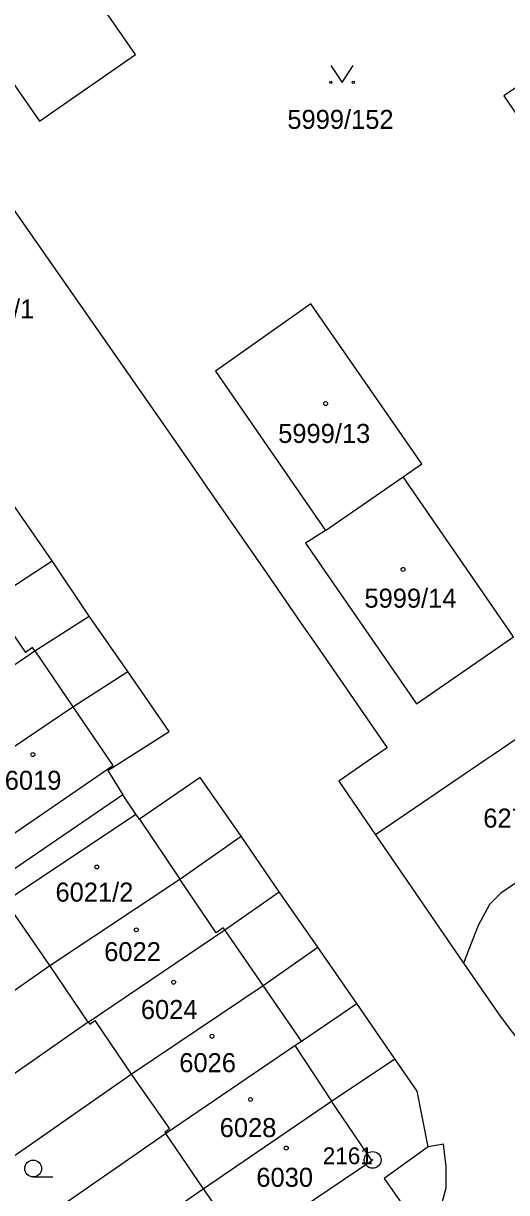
# Model space of a CAD drawing. Extents: x -644096 to -634268, y -1141430 to -1133463.
# Drawn here: x -639349.9 to -639306.8, y -1138949.7 to -1138845.3 of the extents above; entities that cross this region are included whole.
import ezdxf

# ---------------------------------------------------------------- set-up
doc = ezdxf.new("R2010")
doc.units = 0
for name, color, linetype in [('_CIVIL_CONSTRUCTION', 7, 'Continuous'), ('M_Svah_Nasyp', 7, 'Continuous'), ('M_Svah_Zarez', 7, 'Continuous'), ('svrsek_osa_sjezdy', 7, 'Continuous'), ('svrsek_osa_terminal_VRT', 7, 'Continuous'), ('svrsek_osa_VRT', 7, 'Continuous'), ('terminal_VRT', 7, 'Continuous')]:
    doc.layers.add(name, color=color, linetype=linetype)

msp = doc.modelspace()

# ---------------------------------------------------------------- linework, layer by layer
at = {"layer": '_CIVIL_CONSTRUCTION'}
for radius in [0.75, 0.03]:
    msp.add_circle((-639318.73, -1138946.83), radius, dxfattribs=at)
at = {"layer": 'M_Svah_Nasyp'}
for p, q in [((-639352.86, -1138896.91), (-639349.72, -1138901.48)), ((-639349.09, -1138901.05), (-639349.72, -1138901.48)), ((-639348.9, -1138901.33), (-639349.09, -1138901.05)), ((-639348.9, -1138901.33), (-639345.48, -1138906.34)), ((-639345.48, -1138906.34), (-639341.92, -1138911.58)), ((-639339.55, -1138916.37), (-639335.95, -1138921.74)), ((-639332.7, -1138926.54), (-639335.95, -1138921.74)), ((-639332.06, -1138926.1), (-639332.7, -1138926.54)), ((-639331.92, -1138926.26), (-639332.06, -1138926.1)), ((-639328.51, -1138931.24), (-639331.92, -1138926.26)), ((-639325.09, -1138936.21), (-639328.51, -1138931.24)), ((-639325.67, -1138936.61), (-639322.39, -1138941.57))]:
    msp.add_line(p, q, dxfattribs=at)
at = {"layer": 'M_Svah_Zarez'}
for centre in [(-639322.92, -1138879.25), (-639316.01, -1138894.07), (-639349.06, -1138910.61), (-639343.35, -1138920.65), (-639339.82, -1138926.27), (-639336.5, -1138930.95), (-639333.07, -1138935.78), (-639329.63, -1138941.43), (-639326.44, -1138945.77)]:
    msp.add_circle(centre, 0.175, dxfattribs=at)
at = {"layer": 'svrsek_osa_sjezdy'}
msp.add_line((-639349.03, -1138948.35), (-639347.28, -1138948.35), dxfattribs=at)
msp.add_lwpolyline([(-639322.46, -1138849.06), (-639321.46, -1138850.56), (-639320.46, -1138849.06)], dxfattribs=at)
for centre, radius in [((-639322.46, -1138850.56), 0.1), ((-639320.46, -1138850.56), 0.1), ((-639349.03, -1138947.6), 0.75)]:
    msp.add_circle(centre, radius, dxfattribs=at)
at = {"layer": 'svrsek_osa_terminal_VRT'}
msp.add_arc((-642050.26, -1145189.6), 8802.25, 41.413152, 75.317049, dxfattribs=at)
at = {"layer": 'terminal_VRT'}
for p, q in [((-639322.94, -1138890.59), (-639315.99, -1138885.81)), ((-639347.35, -1138893.31), (-639350.76, -1138888.37)), ((-639344.04, -1138898.26), (-639347.35, -1138893.31)), ((-639340.57, -1138903.18), (-639344.04, -1138898.26)), ((-639342.36, -1138912.04), (-639341.03, -1138914.2)), ((-639341.03, -1138914.2), (-639377.27, -1138939.03)), ((-639339.86, -1138915.93), (-639341.03, -1138914.2)), ((-639327.06, -1138922.89), (-639330.48, -1138917.89)), ((-639318.48, -1138917.79), (-639310.63, -1138929.25)), ((-639323.63, -1138927.83), (-639327.06, -1138922.89)), ((-639320.13, -1138932.84), (-639323.63, -1138927.83)), ((-639368.82, -1138944.35), (-639347.54, -1138929.46)), ((-639344.13, -1138934.51), (-639347.54, -1138929.46)), ((-639316.75, -1138937.81), (-639320.13, -1138932.84)), ((-639344.13, -1138934.51), (-639368.75, -1138951.7)), ((-639322.39, -1138941.57), (-639316.75, -1138937.81)), ((-639365.19, -1138956.55), (-639340.3, -1138939.16)), ((-639333.85, -1138949.4), (-639322.39, -1138941.57)), ((-639361.76, -1138961.47), (-639337.21, -1138944.47)), ((-639337.21, -1138944.47), (-639333.85, -1138949.4)), ((-639358.36, -1138966.39), (-639333.85, -1138949.4))]:
    msp.add_line(p, q, dxfattribs=at)
for points in [[(-639400.63, -1138801.29), (-639389.39, -1138817.49), (-639385.58, -1138814.7), (-639384.23, -1138813.71), (-639358.67, -1138850.69), (-639360.12, -1138851.67), (-639357.14, -1138852.87), (-639338.13, -1138880.04), (-639334.95, -1138884.65), (-639333.52, -1138886.71), (-639328.24, -1138894.36), (-639325.1, -1138898.91), (-639323.78, -1138900.82), (-639317.44, -1138910), (-639318.84, -1138910.96), (-639321.76, -1138912.99), (-639318.48, -1138917.79)], [(-639358.42, -1138839.66), (-639348.48, -1138854.02), (-639339.89, -1138848.05), (-639349.8, -1138833.78), (-639351.45, -1138834.82)], [(-639287.48, -1138860.34), (-639297.65, -1138845.45), (-639307.02, -1138851.76), (-639296.86, -1138866.69), (-639295.37, -1138865.68)], [(-639315.99, -1138885.81), (-639314.35, -1138884.64), (-639324.26, -1138870.34), (-639332.76, -1138876.37), (-639322.94, -1138890.59)], [(-639260.4, -1138878.24), (-639280.85, -1138892.14), (-639297.01, -1138903.16), (-639307.89, -1138910.57), (-639308.68, -1138911.11), (-639318.48, -1138917.79)], [(-639322.94, -1138890.59), (-639324.72, -1138891.71), (-639314.81, -1138906.09), (-639306.16, -1138900.1), (-639315.99, -1138885.81)], [(-639254.53, -1138886.57), (-639261.85, -1138887.49), (-639263.83, -1138887.89), (-639265.76, -1138888.72), (-639275.05, -1138895.48), (-639280.65, -1138899.3), (-639295.77, -1138909.38), (-639297.52, -1138916.33), (-639307.29, -1138922.99), (-639308.29, -1138924.01), (-639309.31, -1138925.89), (-639310.63, -1138929.25)], [(-639362.93, -1138903.68), (-639352.86, -1138896.91), (-639347.35, -1138893.31)], [(-639359.55, -1138908.61), (-639348.9, -1138901.33), (-639344.04, -1138898.26)], [(-639356.18, -1138913.56), (-639345.48, -1138906.34), (-639340.57, -1138903.18)], [(-639342.36, -1138912.04), (-639336.89, -1138908.56), (-639340.57, -1138903.18)], [(-639310.63, -1138929.25), (-639307.34, -1138933.99), (-639305.15, -1138936.9), (-639302.77, -1138938.84), (-639301.11, -1138939.71), (-639299.23, -1138940.27), (-639297.71, -1138940.41), (-639295.67, -1138940.32), (-639293.95, -1138939.91), (-639292.18, -1138939.15), (-639288.78, -1138936.85), (-639287.37, -1138935.88), (-639274.12, -1138926.74), (-639272.6, -1138925.78), (-639259.01, -1138916.5), (-639257.56, -1138915.5), (-639248.92, -1138909.64)], [(-639356.18, -1138913.56), (-639352.52, -1138918.87), (-639341.92, -1138911.58), (-639342.36, -1138912.04)], [(-639330.48, -1138917.89), (-639334.13, -1138912.67), (-639339.55, -1138916.37), (-639339.86, -1138915.93)], [(-639347.54, -1138929.46), (-639351.5, -1138923.71), (-639339.86, -1138915.93)], [(-639347.54, -1138929.46), (-639335.95, -1138921.74), (-639330.48, -1138917.89)], [(-639344.13, -1138934.51), (-639331.92, -1138926.26), (-639327.06, -1138922.89)], [(-639340.3, -1138939.16), (-639328.51, -1138931.24), (-639323.63, -1138927.83)], [(-639337.21, -1138944.47), (-639325.67, -1138936.61), (-639325.09, -1138936.21), (-639320.13, -1138932.84)], [(-639344.13, -1138934.51), (-639343.98, -1138934.7), (-639343.54, -1138934.36), (-639340.3, -1138939.16)], [(-639313.77, -1138945.66), (-639314.74, -1138940.68), (-639316.75, -1138937.81)], [(-639340.3, -1138939.16), (-639336.87, -1138944.06), (-639337.27, -1138944.39), (-639337.21, -1138944.47)], [(-639333.85, -1138949.4), (-639330.22, -1138954.6), (-639318.81, -1138946.87), (-639322.39, -1138941.57)], [(-639313.77, -1138945.66), (-639317.69, -1138948.48), (-639315.24, -1138952), (-639326.61, -1138959.95), (-639325.29, -1138961.83), (-639349.71, -1138978.82)], [(-639307.86, -1138962.22), (-639309.06, -1138960.47), (-639309.92, -1138961.05), (-639313.41, -1138954.74), (-639314.34, -1138953.92), (-639313.42, -1138952.42), (-639312.59, -1138950.86), (-639312.16, -1138949.33), (-639312.15, -1138947.42), (-639312.39, -1138945.43), (-639313.77, -1138945.66)]]:
    msp.add_lwpolyline(points, dxfattribs=at)

# ---------------------------------------------------------------- texts
at = {"layer": '_CIVIL_CONSTRUCTION'}
msp.add_text('2161', height=1.5, dxfattribs=at).set_placement((-639323.18, -1138947.21))
at = {"layer": 'svrsek_osa_VRT'}
for s, p in [('5999/152', (-639326.34, -1138854.71)), ('6276/1', (-639355.89, -1138871.65)), ('5999/13', (-639327.16, -1138882.77)), ('5999/14', (-639319.46, -1138897.49)), ('6019', (-639351.57, -1138913.76)), ('6277', (-639308.85, -1138917.14)), ('6021/2', (-639347.04, -1138923.75)), ('6022', (-639342.69, -1138929.07)), ('6024', (-639339.42, -1138934.24)), ('6026', (-639335.99, -1138938.99)), ('6028', (-639332.38, -1138944.79)), ('6030', (-639329.11, -1138949.23))]:
    msp.add_text(s, height=1.7, dxfattribs=at).set_placement(p)

doc.saveas('drawing.dxf')
